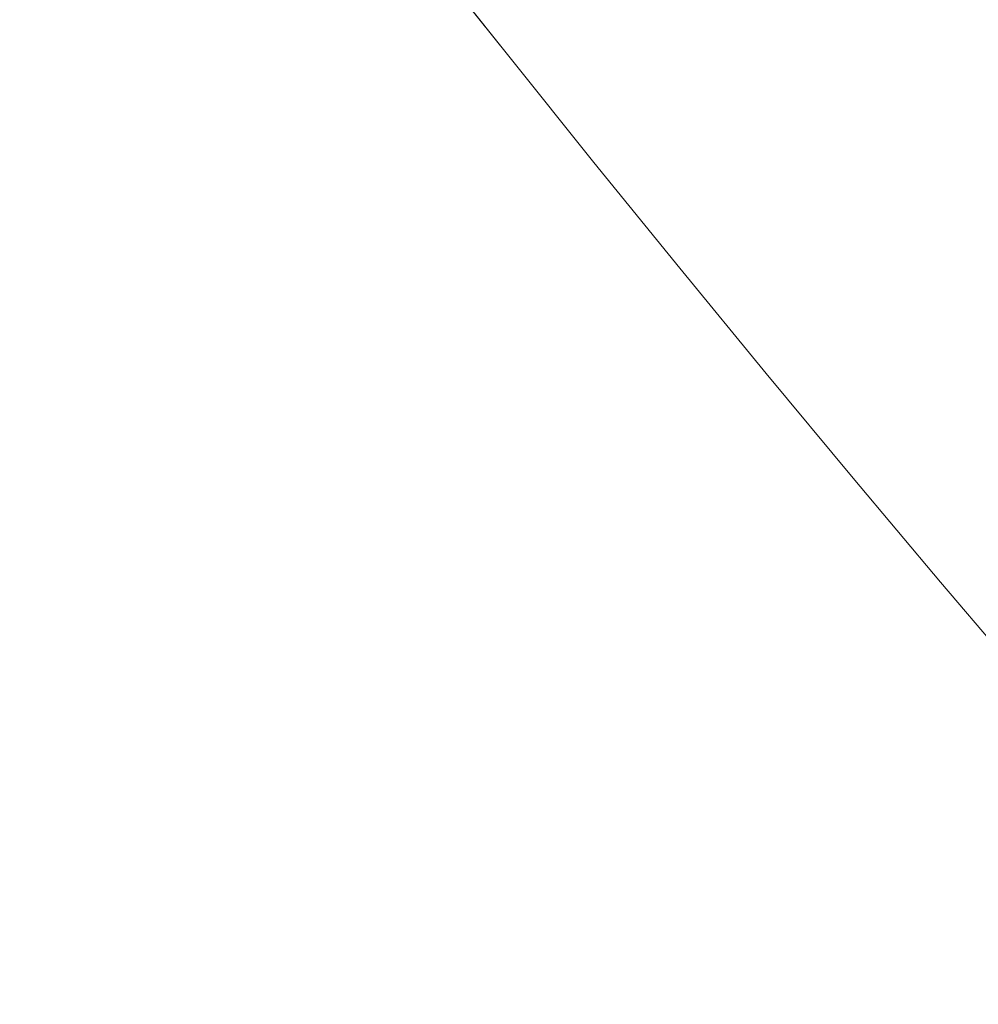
# Model space of a CAD drawing. Header units: metres. Extents: x 163628 to 167676, y 402708 to 405373.
# Tile 676 of 1056: x 166399.94 to 166400.131, y 404385.583 to 404385.779. Entities that reach past the tile are written whole.
import ezdxf

# ---------------------------------------------------------------- set-up
doc = ezdxf.new("R2010")
doc.units = ezdxf.units.M
doc.linetypes.add('X-CA190022.004-UO-DWM_Snelfietsroute$0$VH-OPSLUITBAND_80X200', pattern=[14, 8, -2, 2, -2])
doc.layers.add('X-CA190022.004-UO-ARC_Arcering$0$N-WE-VH-VERHARDING_TEGEL-A-200 60MM TEGEL', color=252, linetype='Continuous', lineweight=18, transparency=0.5)
for name, color, linetype, lineweight in [('X-CA190022.004-UO-BGT_Ondergrond$0$GE_203_VGOHaag_Lijn_GEM', 253, 'X-CA190022.004-UO-BGT_Ondergrond$0$Heg', 9), ('X-CA190022.004-UO-BGT_Ondergrond$0$GE_363_OWGBerm_openverharding_Vlak_GEM', 253, 'Continuous', 9), ('X-CA190022.004-UO-BGT_Ondergrond$0$GE_401_OTDErf_Vlak_GEM', 253, 'Continuous', 9), ('X-CA190022.004-UO-DWM_Snelfietsroute$0$N-WE-VH-KANTOPSLUITING_ACHTERKANTBAND-G', 7, 'Continuous', 18), ('X-CA190022.004-UO-DWM_Snelfietsroute$0$N-WE-VH-KANTOPSLUITING_OPSLUITBAND_80X200-G', 7, 'X-CA190022.004-UO-DWM_Snelfietsroute$0$VH-OPSLUITBAND_80X200', 18)]:
    doc.layers.add(name, color=color, linetype=linetype, lineweight=lineweight)
doc.linetypes.add('X-CA190022.004-UO-BGT_Ondergrond$0$Heg', pattern='A,5,-1.5,[2,dgnlstyle-meierijstad.shx,S=0.007937,R=45,X=0,Y=0],-1.5', length=8)

msp = doc.modelspace()

# ---------------------------------------------------------------- hatches: boundary and pattern name
at = {"layer": 'X-CA190022.004-UO-ARC_Arcering$0$N-WE-VH-VERHARDING_TEGEL-A-200 60MM TEGEL', "ltscale": 0.5}
h = msp.add_hatch(color=256, dxfattribs=at)
h.dxf.hatch_style = 1
edge = h.paths.add_edge_path()
edge.add_line((166409.40145, 404386.23713), (166404.9325, 404384.09106))
edge.add_arc((166403.20094, 404387.69685), 4, 208.98456, 295.65111, ccw=False)
edge.add_line((166399.70194, 404385.75855), (166398.632, 404387.69))
edge.add_line((166398.632, 404387.69), (166397.88173, 404387.14567))
edge.add_line((166397.88173, 404387.14567), (166398.93532, 404384.91023))
edge.add_line((166398.93532, 404384.91023), (166398.98054, 404384.93155))
edge.add_arc((166403.32218, 404386.97854), 4.8, 205.24289, 295.65111)
edge.add_line((166405.40006, 404382.6516), (166409.84299, 404384.78517))
edge.add_line((166409.84299, 404384.78517), (166414.35023, 404386.94962))
edge.add_line((166414.35023, 404386.94962), (166415.07157, 404387.29603))
edge.add_line((166415.07157, 404387.29603), (166414.42224, 404388.6482))
edge.add_line((166414.42224, 404388.6482), (166413.90868, 404388.40158))
edge.add_line((166413.90868, 404388.40158), (166409.40145, 404386.23713))

# ---------------------------------------------------------------- linework, layer by layer
at = {"layer": 'X-CA190022.004-UO-BGT_Ondergrond$0$GE_203_VGOHaag_Lijn_GEM', "extrusion": (0, 0, -1)}
msp.add_arc((-166403.70492, 404388.69479), 4.68908, 252.1275, 336.64613, dxfattribs=at)
at = {"layer": 'X-CA190022.004-UO-BGT_Ondergrond$0$GE_363_OWGBerm_openverharding_Vlak_GEM'}
msp.add_arc((166403.70492, 404388.69479), 4.68908, 203.35387, 287.8725, dxfattribs=at)
at = {"layer": 'X-CA190022.004-UO-BGT_Ondergrond$0$GE_401_OTDErf_Vlak_GEM', "extrusion": (0, 0, -1)}
msp.add_arc((-166403.70492, 404388.69479), 4.68908, 252.1275, 336.64613, dxfattribs=at)
at = {"layer": 'X-CA190022.004-UO-DWM_Snelfietsroute$0$N-WE-VH-KANTOPSLUITING_ACHTERKANTBAND-G', "ltscale": 0.2, "flags": 128}
msp.add_lwpolyline([(166398.70198, 404387.72877), (166399.77192, 404385.79732, 0.397274), (166404.89787, 404384.16318), (166414.38761, 404388.72031)], format="xyb", dxfattribs=at)
at = {"layer": 'X-CA190022.004-UO-DWM_Snelfietsroute$0$N-WE-VH-KANTOPSLUITING_OPSLUITBAND_80X200-G', "ltscale": 0.2, "flags": 128}
msp.add_lwpolyline([(166398.632, 404387.69), (166399.70194, 404385.75855, 0.397274), (166404.9325, 404384.09106), (166414.42224, 404388.6482)], format="xyb", dxfattribs=at)

doc.saveas('drawing.dxf')
